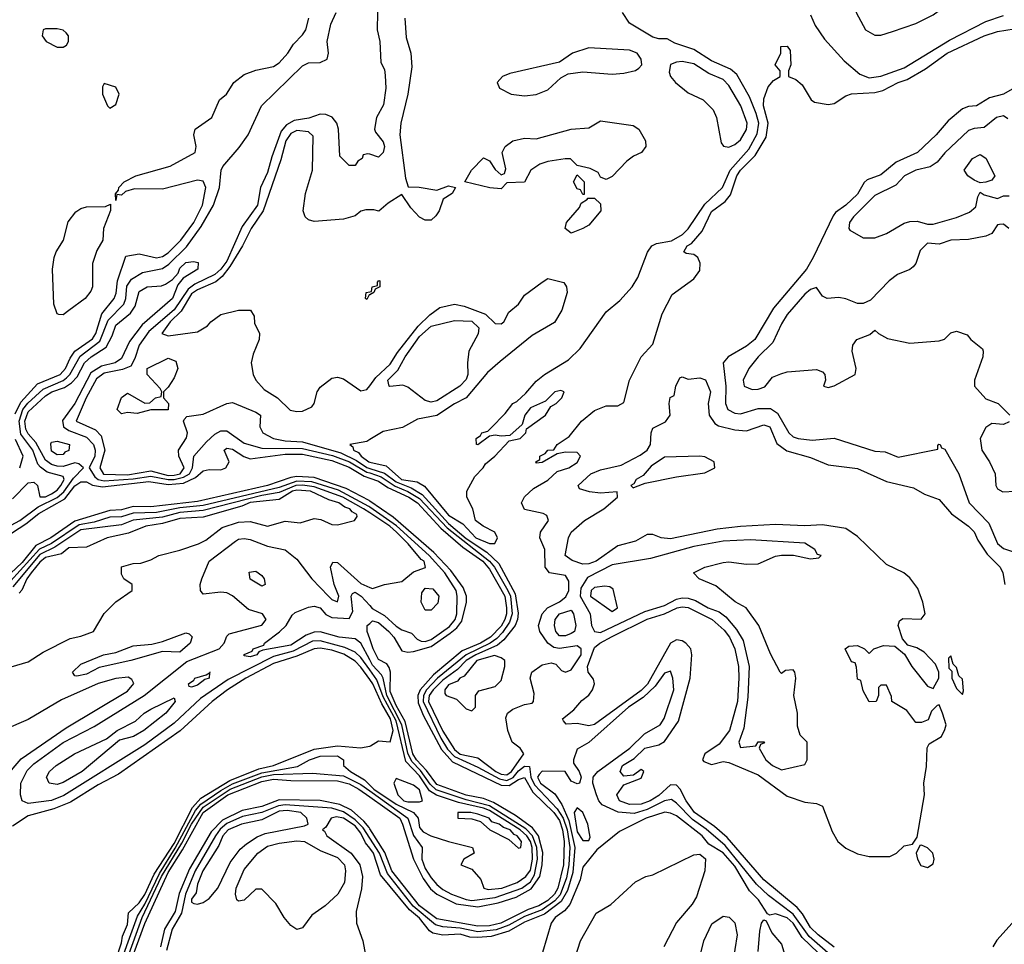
# Model space of a CAD drawing. Header units: inches. Extents: x 2380249 to 2585472, y 382747 to 546448.
# Tile 447 of 626: x 2498801 to 2502173, y 482078 to 485245. Entities that reach past the tile are written whole.
import ezdxf

# ---------------------------------------------------------------- set-up
doc = ezdxf.new("R2010")
doc.units = ezdxf.units.IN
doc.header["$MEASUREMENT"] = 0
doc.layers.add('C4498', color=7, linetype='Continuous')
doc.layers.add('C5408', color=7, linetype='Continuous')

msp = doc.modelspace()

# ---------------------------------------------------------------- linework, layer by layer
at = {"layer": 'C4498', "color": 4}
for points, elevation in [([(2498776.6, 483603.4), (2498830, 483658.4), (2498850, 483660.5), (2498862, 483650), (2498870.5, 483610.5), (2498890, 483610.3), (2498910, 483620.9), (2498930, 483633.6), (2498942.3, 483650), (2498953.8, 483670), (2498950, 483680.7), (2498895.4, 483695.4), (2498872.3, 483712.3), (2498862.8, 483722.8), (2498846, 483770), (2498805.4, 483825.4), (2498799.7, 483870), (2498812.1, 483910), (2498828.9, 483931.1), (2498881, 483979), (2498950, 484009.5), (2498961.3, 484018.7), (2498972.5, 484030), (2499007.9, 484092.1), (2499075.8, 484144.2), (2499104.1, 484215.9), (2499157.4, 484270), (2499164.2, 484290), (2499168.1, 484331.9), (2499183.9, 484356.1), (2499221.2, 484378.8), (2499290, 484392.8), (2499311.9, 484408.1), (2499372.6, 484467.4), (2499423.1, 484536.9), (2499464.4, 484610), (2499485.6, 484670), (2499491, 484729), (2499497.4, 484742.6), (2499553.2, 484806.8), (2499583.9, 484850), (2499629.8, 484950.2), (2499770, 485087.3), (2499790, 485097.3), (2499830, 485098.8), (2499854, 485110), (2499859, 485130), (2499854, 485170), (2499866.6, 485230), (2499884.5, 485270)], 12), ([(2498785.6, 483894.4), (2498805.3, 483934.7), (2498862.4, 483997.6), (2498939.8, 484030), (2498957.7, 484050), (2498973.8, 484086.1), (2498990.4, 484109.6), (2499050, 484151.5), (2499061.4, 484170), (2499082.4, 484237.6), (2499125.1, 484290), (2499131.4, 484308.6), (2499135.6, 484350), (2499165.1, 484434.9), (2499210, 484442.4), (2499270, 484428.9), (2499290, 484433.4), (2499310, 484446.9), (2499353.6, 484490), (2499397.7, 484550), (2499427.2, 484610), (2499438.9, 484670), (2499430, 484692.3), (2499410, 484695.6), (2499290, 484664.5), (2499194.9, 484665.1), (2499164, 484656), (2499150, 484644), (2499134, 484646), (2499130, 484626), (2499128.9, 484648.9), (2499139.3, 484660.7), (2499141.2, 484670), (2499159, 484690), (2499199, 484710), (2499316.6, 484743.4), (2499402, 484790), (2499405.2, 484810), (2499397.2, 484850), (2499402, 484870), (2499459.3, 484910), (2499485.6, 484970), (2499509.3, 484990), (2499534.5, 485030), (2499570, 485057), (2499610, 485071.7), (2499670, 485084.4), (2499690, 485097.6), (2499719.6, 485130), (2499738.9, 485161.1), (2499770, 485193.4), (2499781.6, 485210), (2499791.2, 485250)], 16), ([(2500000, 484784), (2499994, 484786), (2499978, 484782), (2499974, 484770), (2499959.6, 484760.4), (2499950, 484746), (2499930, 484746), (2499898, 484778), (2499893.2, 484870), (2499887, 484890), (2499871.2, 484911.2), (2499850, 484920.5), (2499830, 484921.7), (2499791.9, 484908.1), (2499740.8, 484899.2), (2499715, 484884.9), (2499697.2, 484862.8), (2499664.6, 484775.4), (2499650, 484722), (2499625.8, 484670), (2499615.1, 484610), (2499563.6, 484536.4), (2499510, 484417.8), (2499490.1, 484389.9), (2499470, 484372.2), (2499401.3, 484338.7), (2499378.1, 484321.9), (2499330, 484250.6), (2499243.2, 484176.8), (2499210, 484129.6), (2499195.4, 484084.6), (2499181.3, 484058.7), (2499153.5, 484046.5), (2499090, 484034.6), (2499064.7, 484015.3), (2499028.3, 483950), (2498994.9, 483870), (2499060.7, 483840.7), (2499079.7, 483819.7), (2499092.8, 483770), (2499076, 483710), (2499088.4, 483688.4), (2499170, 483685.8), (2499250, 483700.1), (2499310, 483684), (2499330, 483684.5), (2499350.7, 483690), (2499363.9, 483710), (2499346.2, 483750), (2499344.7, 483770), (2499372.9, 483812.9), (2499376, 483830), (2499362, 483870), (2499364, 483876), (2499374, 483886), (2499430, 483894), (2499510, 483930.8), (2499530, 483934), (2499610, 483900.7), (2499626, 483890), (2499624, 483850), (2499634, 483830), (2499670, 483810.4), (2499710, 483802.7), (2499770, 483799.3), (2499901.4, 483761.4), (2499955.2, 483735.2), (2499990, 483711.1), (2500000, 483707.9)], 12), ([(2500000, 484593.9), (2499986.4, 484593.6), (2499970, 484589.4), (2499950, 484573.2), (2499910, 484562), (2499810, 484553.2), (2499790, 484559.3), (2499779.3, 484570), (2499772.3, 484590), (2499779.7, 484650), (2499803.5, 484730), (2499806.2, 484846.2), (2499790, 484861.3), (2499750, 484865), (2499730, 484854.8), (2499713, 484830), (2499695, 484764.9), (2499634.8, 484590), (2499593.7, 484530), (2499563.9, 484470), (2499520.8, 484399.2), (2499494.7, 484365.3), (2499473.3, 484346.7), (2499410, 484320.2), (2499390, 484305.8), (2499353.7, 484246.3), (2499316.2, 484210), (2499288, 484170), (2499310, 484162), (2499410, 484176.3), (2499444.1, 484195.9), (2499455.3, 484210), (2499490, 484234.8), (2499550, 484250.5), (2499592, 484250), (2499604.7, 484230), (2499605.4, 484205.4), (2499622, 484170), (2499621, 484150), (2499600.9, 484099.1), (2499594.4, 484070), (2499600.4, 484030), (2499610.4, 484010), (2499638.6, 483978.6), (2499683.8, 483950), (2499727.5, 483907.5), (2499750, 483902.4), (2499770, 483904.4), (2499801.5, 483918.5), (2499809.6, 483930.4), (2499819.5, 483970), (2499830, 483986.8), (2499870, 484017.3), (2499890, 484021), (2499910, 484014.8), (2499970, 483973.4), (2499990, 483978), (2500000, 483991.2)], 16), ([(2498742.4, 483497.6), (2498802.2, 483530), (2498863.9, 483576.1), (2498930, 483608.5), (2498951.9, 483628.1), (2498985.3, 483674.7), (2499019.6, 483710), (2499003.7, 483723.7), (2498990, 483726.6), (2498950, 483714.7), (2498930, 483715.2), (2498910, 483721.6), (2498890, 483735.8), (2498856.9, 483796.9), (2498830, 483826.2), (2498822.7, 483842.7), (2498819.3, 483870), (2498830, 483901.3), (2498890, 483956.6), (2498911.6, 483970), (2498954.8, 483985.2), (2498979.1, 484000.9), (2498998.4, 484021.6), (2499023.5, 484070), (2499046, 484090), (2499097.1, 484122.9), (2499118.2, 484161.8), (2499130, 484198.4), (2499180.6, 484239.4), (2499196.8, 484263.2), (2499210, 484314), (2499238, 484330), (2499286.6, 484333.4), (2499300.9, 484339.1), (2499324.5, 484355.5), (2499343.7, 484376.3), (2499350, 484393.4), (2499370, 484413), (2499396.9, 484416.9), (2499412.7, 484412.7), (2499411.3, 484390), (2499360.5, 484359.5), (2499343, 484337), (2499324, 484290), (2499220.2, 484199.8), (2499177.5, 484142.5), (2499150, 484084.2), (2499128, 484070), (2499081.9, 484058.1), (2499045.1, 484034.9), (2498990.1, 483929.9), (2498947.4, 483872.6), (2498951.5, 483850), (2498970, 483838.2), (2499030, 483814.7), (2499053.7, 483790), (2499059.8, 483770), (2499059, 483750), (2499038.7, 483710), (2499058.8, 483678.8), (2499069.7, 483669.7), (2499090, 483665.1), (2499190, 483672.4), (2499250, 483681.7), (2499310, 483669.7), (2499330.3, 483669.7), (2499362.3, 483677.7), (2499382.9, 483690), (2499393.3, 483710), (2499397, 483750), (2499441, 483799), (2499470, 483824.9), (2499490, 483836.3), (2499510, 483836.3), (2499570, 483794.3), (2499630, 483776.9), (2499770, 483776.1), (2499872.4, 483752.4), (2499930.6, 483730.6), (2499990, 483695.7), (2500000, 483692.4)], 8), ([(2500000, 484303), (2499998, 484302), (2499990, 484286), (2499986, 484290), (2499988, 484310), (2500000, 484312.7)], 16), ([(2498801.1, 483710), (2498812.6, 483750), (2498786.9, 483806.9)], 16), ([(2500000, 483806.6), (2499990, 483800.7), (2499932, 483790), (2499942, 483782), (2499944.9, 483770), (2499962, 483762), (2499970.3, 483750), (2499996.4, 483730), (2500000, 483729.2)], 16), ([(2498750, 483471.7), (2498821.8, 483518.2), (2498866.4, 483553.6), (2498956.3, 483603.7), (2498990, 483648), (2499010, 483661.8), (2499030, 483661.5), (2499050.1, 483650.1), (2499085.1, 483645.1), (2499243, 483663), (2499310, 483653), (2499362.3, 483657.7), (2499403.5, 483676.5), (2499430, 483700.2), (2499450, 483704.5), (2499490, 483702.9), (2499507.3, 483710), (2499518.5, 483730), (2499500.9, 483770), (2499510, 483777.1), (2499530, 483773.8), (2499568.3, 483748.3), (2499590, 483740.7), (2499710, 483757.3), (2499770, 483756.3), (2499870, 483735.1), (2499930, 483712.8), (2499981.3, 483681.3), (2500000, 483675)], 4), ([(2500000, 483596), (2499997.6, 483597.6), (2499919.6, 483639.6), (2499810, 483677.4), (2499750, 483680.1), (2499730, 483676.6), (2499650.4, 483650), (2499410, 483595), (2499250, 483576.8), (2499190, 483578), (2499150, 483566.4), (2499110, 483564.4), (2498990, 483527.8), (2498907.9, 483470), (2498856, 483444), (2498810, 483385.3), (2498750.4, 483329.6)], 4), ([(2500000, 483575.1), (2499997.1, 483577.1), (2499893, 483633), (2499801.6, 483661.6), (2499750, 483664.4), (2499690, 483642.6), (2499430, 483580.9), (2499350, 483572.6), (2499270, 483556.9), (2499190, 483555.3), (2499150, 483542.6), (2499110, 483540.7), (2499055.8, 483524.2), (2499005, 483515), (2498910, 483450.4), (2498868.9, 483431.1), (2498770, 483321.5)], 8), ([(2500000, 483555.8), (2499978.6, 483570), (2499907.7, 483610), (2499810, 483644.8), (2499770, 483650.6), (2499747.2, 483650), (2499690, 483625.7), (2499630, 483615.6), (2499430, 483564.1), (2499350, 483557.3), (2499290, 483541.5), (2499190, 483530.5), (2499150, 483515.2), (2499010, 483497.3), (2498921.9, 483438.1), (2498870, 483413.5), (2498777.4, 483302.6)], 12), ([(2498771.9, 483028.1), (2498830, 483045.5), (2498881.3, 483078.7), (2498974, 483126), (2499010, 483133), (2499054, 483150), (2499090, 483211.3), (2499130, 483251.3), (2499186, 483290), (2499186, 483310), (2499158, 483330), (2499150, 483346), (2499150, 483371), (2499190, 483382.8), (2499216, 483384), (2499250, 483394.8), (2499278, 483410), (2499350, 483428), (2499414, 483450), (2499438.2, 483461.8), (2499494.1, 483505.9), (2499550, 483523.6), (2499590, 483526.3), (2499650, 483510.5), (2499710, 483527.3), (2499762, 483522), (2499810, 483536.3), (2499833, 483533), (2499870, 483516), (2499890, 483514.8), (2499948, 483530), (2499957.2, 483542.8), (2499956, 483550), (2499939.3, 483559.3), (2499931.5, 483570), (2499915, 483575), (2499894.5, 483590), (2499860, 483600), (2499797, 483630), (2499750, 483633.7), (2499735.3, 483630), (2499690, 483601.7), (2499590.9, 483590.9), (2499561.5, 483578.5), (2499430, 483541.4), (2499350, 483537), (2499290, 483519.9), (2499233.4, 483510), (2499173.7, 483486.3), (2499100.7, 483470), (2499030, 483438.4), (2498970, 483435.6), (2498944.4, 483415.6), (2498890, 483402.9), (2498870, 483387.4), (2498840.2, 483350), (2498825.9, 483330), (2498808.8, 483291.2), (2498798.9, 483281.1)], 16), ([(2500000, 483018.4), (2499970, 483060.7), (2499950, 483078.6), (2499915, 483095), (2499830, 483118), (2499804.2, 483115.8), (2499737.8, 483082.2), (2499670, 483064.2), (2499515.5, 482984.5), (2499420, 482920), (2499330, 482835.6), (2499230, 482761.2), (2498952.7, 482587.3), (2498910, 482570.7), (2498830, 482560.5), (2498810, 482569.4), (2498803.5, 482590), (2498805.1, 482630), (2498826.8, 482673.2), (2498850, 482696.5), (2498950, 482768.9), (2499055.9, 482824.1), (2499227.3, 482930), (2499373.6, 483046.4), (2499484, 483090), (2499501.2, 483110), (2499510, 483134), (2499518, 483142), (2499630, 483171), (2499645.2, 483190), (2499632.3, 483210), (2499584.5, 483224.5), (2499530, 483272), (2499510, 483282), (2499490, 483284.5), (2499430, 483277.2), (2499420.9, 483290), (2499419.5, 483310), (2499424.5, 483330), (2499449.5, 483390), (2499540.8, 483459.2), (2499550, 483465.5), (2499570, 483468.4), (2499590, 483464.9), (2499650, 483441.6), (2499710, 483428.7), (2499750, 483397.1), (2499801.6, 483330), (2499858.4, 483270), (2499870, 483259.5), (2499890, 483251), (2499894.2, 483270), (2499878.3, 483310), (2499865.1, 483370), (2499873.6, 483386.4), (2499890, 483385.5), (2499970, 483313.7), (2500000, 483300.6)], 12), ([(2500000, 483052.7), (2499969.8, 483109.8), (2499950, 483124.2), (2499895.3, 483130), (2499830, 483148.1), (2499810, 483147.3), (2499782.6, 483137.4), (2499730, 483102.5), (2499634.3, 483085.7), (2499620.3, 483079.7), (2499613.4, 483070), (2499590, 483062.9), (2499570, 483066), (2499569.8, 483070.2), (2499597.5, 483082.5), (2499601.2, 483090), (2499637.2, 483102.8), (2499639.5, 483110), (2499691.4, 483148.6), (2499714.3, 483170), (2499734.2, 483205.8), (2499745.1, 483214.9), (2499790, 483232.7), (2499810, 483236.4), (2499830, 483230.4), (2499850, 483207.7), (2499870, 483197.6), (2499930, 483193.4), (2499941.7, 483218.3), (2499936.3, 483270), (2499940.6, 483279.4), (2499950, 483283.7), (2499970.1, 483270.1), (2500000, 483238.1)], 8), ([(2500000, 483123.8), (2499990.9, 483150), (2499991.3, 483170), (2500000, 483177.4)], 4), ([(2500000, 482984.7), (2499970, 483026.8), (2499950, 483048.2), (2499911.6, 483071.6), (2499870, 483085.7), (2499830, 483092.5), (2499810, 483090.6), (2499750, 483064.5), (2499670, 483039.5), (2499576, 482990), (2499512.9, 482950), (2499460.3, 482910), (2499350.7, 482809.3), (2499139.4, 482660.6), (2499070, 482624.2), (2498975, 482565), (2498917.9, 482542.1), (2498830, 482517.8), (2498777, 482483)], 16), ([(2498752.8, 482650), (2498806.1, 482713.9), (2498960.2, 482819.8), (2499170, 482944.6), (2499191.5, 482971.5), (2499185.4, 482985.4), (2499173.2, 482993.2), (2499130, 482988.3), (2499070, 482970.8), (2498944.8, 482915.2), (2498830, 482848.4), (2498747.6, 482812.4)], 16), ([(2499130, 482023.8), (2499150, 482082.8), (2499153.8, 482106.2), (2499170, 482146), (2499173.9, 482186.1), (2499210, 482220.2), (2499230, 482249.2), (2499262.1, 482317.9), (2499330, 482423.8), (2499393.3, 482546.7), (2499421.7, 482578.3), (2499520.8, 482639.2), (2499620.4, 482679.6), (2499670, 482691), (2499810, 482746), (2499890, 482758), (2499968.6, 482751.4), (2500000, 482757.1)], 16), ([(2499130, 481970.2), (2499205.1, 482174.9), (2499230, 482215.3), (2499279.4, 482320.6), (2499333.1, 482406.9), (2499403.6, 482536.4), (2499421.9, 482558.1), (2499490, 482605.1), (2499530, 482627.4), (2499630, 482665), (2499752.4, 482687.6), (2499793.3, 482710), (2499830, 482722.7), (2499890, 482723.1), (2499910.4, 482710), (2499910.5, 482690), (2499934, 482670), (2499981.6, 482641.6), (2500000, 482623.6)], 12), ([(2499153.9, 481986.1), (2499220.9, 482170), (2499287, 482310), (2499356, 482424), (2499390, 482490.1), (2499430, 482548.3), (2499522, 482610), (2499630, 482651.4), (2499670, 482659.9), (2499804.3, 482664.3), (2499910, 482655), (2499970, 482625.7), (2500000, 482604.2)], 8), ([(2499160.3, 481959.7), (2499230, 482148.8), (2499310, 482324.4), (2499358.6, 482401.4), (2499429.9, 482530), (2499514, 482590), (2499630, 482635.4), (2499670, 482643.3), (2499730, 482638.7), (2499890, 482638), (2499930, 482627.4), (2499962.6, 482610), (2500000, 482583.2)], 4), ([(2500000, 482474.1), (2499997.7, 482477.7), (2499979.8, 482499.8), (2499937.2, 482537.2), (2499897.3, 482557.3), (2499830, 482570.6), (2499690, 482572.4), (2499630, 482549.9), (2499563.3, 482536.7), (2499496.2, 482503.8), (2499456.8, 482463.2), (2499383.1, 482336.9), (2499347.7, 482252.3), (2499333.4, 482190), (2499297.2, 482130), (2499283.7, 482070)], 4), ([(2500000, 482441.5), (2499977.1, 482477.1), (2499950, 482504.5), (2499910, 482531.8), (2499870, 482544), (2499710, 482556), (2499687.3, 482552.7), (2499630, 482529.3), (2499564.7, 482515.3), (2499510, 482491.9), (2499487.7, 482472.3), (2499471.2, 482450), (2499402.5, 482330), (2499368.5, 482250), (2499355, 482185), (2499323, 482130), (2499303.5, 482056.5)], 8), ([(2500000, 482406.8), (2499985.8, 482425.8), (2499970, 482459), (2499950, 482483.4), (2499910, 482510.4), (2499885.7, 482514.3), (2499868, 482510), (2499850, 482479), (2499838, 482470), (2499845.5, 482465.5), (2499853.4, 482450), (2499936, 482390), (2499966.3, 482350), (2499975.3, 482310), (2499971.9, 482268.1), (2499954, 482190), (2499954.8, 482150), (2499976, 482090), (2499990.7, 482010), (2500000, 481979.2)], 12)]:
    msp.add_lwpolyline(points, dxfattribs=dict(at, elevation=elevation))
for points, elevation in [([(2498930, 485214), (2498890, 485214), (2498882, 485210), (2498878, 485190), (2498892, 485170), (2498930, 485151.3), (2498950, 485151.3), (2498962, 485158), (2498968.7, 485170), (2498968.7, 485190), (2498960.2, 485200.2), (2498950, 485208.7)], 24), ([(2499090, 485026), (2499084.7, 485015.3), (2499084.7, 484990), (2499102, 484950), (2499110, 484942), (2499130, 484954), (2499142, 484990), (2499130, 485013.2)], 24), ([(2498950, 484234), (2498935.3, 484235.3), (2498930, 484238), (2498918, 484270), (2498913.6, 484390), (2498918.7, 484430), (2498926, 484450), (2498951.3, 484490), (2498967.1, 484552.9), (2498993.7, 484586.3), (2499010, 484598), (2499030, 484604.4), (2499095.3, 484604.7), (2499112.7, 484612.7), (2499111.6, 484591.6), (2499087.7, 484530), (2499086, 484490), (2499065.8, 484454.2), (2499050.5, 484409.5), (2499050.4, 484330), (2499045.1, 484314.9), (2499024.9, 484290), (2498970, 484249.3)], 16), ([(2499310, 483908.7), (2499250, 483909), (2499203.6, 483896.4), (2499170, 483899), (2499150, 483895.3), (2499135.3, 483910), (2499150, 483950.8), (2499170, 483966), (2499230, 483932), (2499247.3, 483932.7), (2499266, 483950), (2499286, 483954), (2499288, 483970), (2499282, 483982), (2499238, 484030), (2499238, 484050), (2499310, 484086), (2499335.5, 484075.5), (2499342.8, 484050), (2499330, 484018), (2499310, 483986), (2499294, 483970), (2499294, 483950), (2499311.3, 483930)], 12), ([(2498930, 483754), (2498910, 483767), (2498907.3, 483792.7), (2498910, 483798), (2498930, 483801), (2498972, 483790), (2498970, 483769.5), (2498955.9, 483764.1), (2498950, 483755.3)], 4), ([(2499630, 483305.2), (2499590, 483329.2), (2499587.2, 483352.8), (2499610, 483356.3), (2499630, 483341), (2499638.8, 483330), (2499642, 483310)], 8), ([(2499350, 483079), (2499290, 483081.2), (2499182, 483050), (2499073.8, 483026.2), (2499030, 483003.6), (2498996.4, 482996.4), (2498990, 482998), (2498982, 483010), (2499010, 483037.3), (2499088, 483070), (2499130, 483077.3), (2499190, 483100.7), (2499253.6, 483106.4), (2499290, 483114.8), (2499370, 483144.7), (2499382, 483142), (2499391.6, 483131.6), (2499384.7, 483110)], 12), ([(2499451, 483008.1), (2499454, 483010), (2499451, 483009)], 8), ([(2499451, 483008.1), (2499450.6, 482990), (2499435.3, 482984.7), (2499410, 482966), (2499390, 482959), (2499381.2, 482961.2), (2499379, 482970), (2499397.5, 482982.5), (2499401.2, 482990), (2499439.3, 483000.7)], 8), ([(2498930, 482625.1), (2498902, 482630), (2498893.2, 482650), (2498903.7, 482670), (2498926.6, 482690), (2498989.2, 482730), (2499098.4, 482781.6), (2499135.3, 482810), (2499197.4, 482842.6), (2499227, 482870), (2499250, 482883.8), (2499330, 482922), (2499333.4, 482910), (2499302, 482870), (2499226.8, 482810), (2499191, 482790), (2499143, 482777), (2499014.9, 482670), (2498950, 482632.3)], 8), ([(2499716.9, 482536.9), (2499690, 482534.3), (2499630, 482504.2), (2499560.7, 482490), (2499514.9, 482470), (2499496.9, 482450), (2499483.4, 482416.6), (2499428.7, 482330), (2499410, 482284), (2499405.1, 482254.9), (2499390, 482232.7), (2499390, 482222), (2499398, 482218), (2499410, 482216), (2499430, 482221), (2499450, 482234.8), (2499479.5, 482270), (2499521.8, 482358.2), (2499556.3, 482403.7), (2499578.2, 482421.8), (2499614.3, 482445.7), (2499642.4, 482457.6), (2499776.1, 482483.9), (2499789, 482490), (2499784.5, 482510), (2499763.7, 482530)], 12), ([(2499750, 482129.3), (2499730, 482142.7), (2499707, 482170), (2499678, 482218), (2499630, 482266.6), (2499610, 482267.3), (2499570.3, 482229.8), (2499550, 482225.6), (2499544.5, 482230), (2499539.7, 482250), (2499543.1, 482270), (2499570, 482334), (2499617, 482390), (2499650, 482414), (2499690, 482424.6), (2499750, 482432.7), (2499776, 482430), (2499830, 482399.3), (2499890, 482375.3), (2499913.4, 482350), (2499917, 482330), (2499914, 482290), (2499890.5, 482250), (2499847.7, 482210), (2499801.7, 482178.3), (2499770, 482134)], 8)]:
    msp.add_lwpolyline(points, close=True, dxfattribs=dict(at, elevation=elevation))
at = {"layer": 'C5408', "color": 4}
for points, elevation in [([(2501910, 485382), (2501830, 485382), (2501790, 485375.3), (2501750, 485362), (2501710, 485348.7), (2501690, 485335.3), (2501667.5, 485312.5), (2501661, 485290), (2501666, 485270), (2501698, 485210), (2501730, 485191.3), (2501750, 485191.3), (2501790, 485204.7), (2501870, 485231.3), (2501930, 485261), (2501968, 485290), (2501986, 485310), (2501986, 485330), (2501974.6, 485354.6), (2501946, 485370)], 24), ([(2500750, 485148.3), (2500694.8, 485130), (2500650, 485099.5), (2500479.3, 485060.7), (2500454.8, 485050), (2500436, 485030), (2500444.7, 485010), (2500484.7, 484990), (2500530, 484983.7), (2500570, 484988.7), (2500610, 485004.9), (2500654, 485046), (2500680.1, 485059.9), (2500730, 485066.4), (2500830, 485058.3), (2500870, 485062), (2500909.7, 485070.3), (2500921, 485079), (2500931.3, 485090), (2500929.7, 485110), (2500915.4, 485130), (2500890, 485140.8)], 24), ([(2501070, 485101.7), (2501050, 485099.8), (2501030, 485090.9), (2501025.7, 485065.7), (2501030.3, 485050), (2501047.2, 485030), (2501090, 484994.3), (2501141.6, 484970), (2501175.6, 484935.6), (2501187.6, 484910), (2501203.4, 484823.4), (2501211.9, 484811.9), (2501230, 484807.9), (2501250, 484816.9), (2501270, 484833.8), (2501290, 484868.9), (2501292.1, 484890), (2501271, 484950), (2501230, 485019.8), (2501210, 485039.9), (2501161.1, 485061.1), (2501110, 485093.3)], 24), ([(2500810, 484698), (2500790, 484706), (2500782, 484722), (2500755.3, 484735.3), (2500710, 484746), (2500688, 484768), (2500668.7, 484768.7), (2500610, 484759.3), (2500582, 484750), (2500551.3, 484730), (2500530, 484688.7), (2500470, 484686), (2500450, 484666), (2500411.3, 484668.7), (2500326, 484690), (2500348.7, 484730), (2500390, 484771.3), (2500410, 484762), (2500430, 484732), (2500450, 484714), (2500462, 484718), (2500466, 484734), (2500454, 484790), (2500464, 484810), (2500489.6, 484830.4), (2500530, 484839.5), (2500570, 484836.4), (2500690, 484870.4), (2500750, 484874.8), (2500790, 484898.8), (2500902, 484882), (2500922, 484870), (2500944.7, 484830), (2500946, 484810), (2500930.8, 484790), (2500902.9, 484777.1), (2500879.9, 484760.1), (2500830, 484708)], 16), ([(2502090, 484686), (2502070, 484695.3), (2502048.7, 484710), (2502035.3, 484730), (2502064, 484770), (2502090, 484782.8), (2502110, 484771), (2502141, 484710), (2502130, 484695.3), (2502110, 484688)], 16), ([(2500730, 484646), (2500722, 484662), (2500710, 484666), (2500698, 484690), (2500710, 484714), (2500734, 484690), (2500734, 484646)], 16), ([(2500690, 484514), (2500669.2, 484530), (2500674, 484550), (2500718, 484602), (2500724, 484616), (2500746, 484630), (2500746, 484634), (2500770, 484634), (2500790, 484614), (2500791.3, 484590), (2500750, 484541.2), (2500730, 484529.4)], 16), ([(2500210, 483935.1), (2500190, 483941.1), (2500130, 483986.6), (2500113.2, 483993.2), (2500068.7, 483988.7), (2500066, 483990), (2500062.2, 484010), (2500095.8, 484044.2), (2500121.5, 484090), (2500170, 484159.7), (2500210, 484195.5), (2500290, 484214.9), (2500350, 484212.3), (2500374, 484190), (2500371.1, 484168.9), (2500339.5, 484110), (2500334.3, 484070), (2500335.8, 484030), (2500330, 484012.7), (2500308.5, 483990), (2500230, 483939.1)], 12), ([(2501130, 483749.6), (2501010, 483746), (2500964.1, 483715.9), (2500935.9, 483684.1), (2500912, 483670), (2500904.7, 483655.3), (2500894, 483650), (2500902, 483642), (2500910, 483644.7), (2500942.7, 483657.3), (2501050, 483679.5), (2501147.3, 483692.7), (2501182, 483710), (2501179, 483730), (2501147.2, 483747.2)], 8), ([(2501303.8, 483463.8), (2501210, 483459.2), (2501110, 483441), (2500961.1, 483398.9), (2500830, 483377.6), (2500745.6, 483334.4), (2500722.6, 483297.4), (2500721.1, 483270), (2500754.9, 483210), (2500759.6, 483170), (2500770, 483148.9), (2500790, 483146.5), (2500942.6, 483217.4), (2501010, 483239), (2501050, 483259.7), (2501070, 483265.2), (2501090, 483264.1), (2501115.5, 483255.5), (2501159.3, 483230), (2501196.7, 483216.7), (2501219.5, 483199.5), (2501256.5, 483156.5), (2501278.4, 483118.4), (2501299, 483030), (2501295.2, 482924.8), (2501281.7, 482818.3), (2501264, 482770), (2501270, 482752), (2501322, 482758), (2501330, 482771.3), (2501350, 482772), (2501352, 482768), (2501338, 482762), (2501334, 482750), (2501356, 482710), (2501378.8, 482690), (2501410, 482676), (2501450, 482684.7), (2501490, 482694), (2501498, 482710), (2501498, 482770), (2501474, 482794), (2501465.2, 482825.2), (2501465.1, 482870), (2501452.3, 482930), (2501459, 482990), (2501455.3, 483010), (2501450, 483018), (2501423.6, 483016.4), (2501410, 483006), (2501406, 483010), (2501372.5, 483072.5), (2501332.3, 483170), (2501289.2, 483230), (2501251.5, 483251.5), (2501185.6, 483305.6), (2501128.7, 483330), (2501108.7, 483350), (2501148, 483370), (2501210, 483385.5), (2501230, 483388), (2501290, 483380.4), (2501330, 483381.6), (2501390, 483407.7), (2501410, 483411), (2501450.7, 483410.7), (2501510, 483398.8), (2501538, 483402), (2501546, 483410), (2501533.6, 483413.6), (2501524, 483430), (2501490, 483451.5)], 12), ([(2500190, 483222), (2500176.3, 483250), (2500178, 483282), (2500190, 483297.6), (2500215.5, 483295.5), (2500236.5, 483270), (2500233, 483247), (2500210, 483223)], 8), ([(2500804.7, 483304.7), (2500770, 483300.7), (2500758, 483290), (2500756.3, 483270), (2500830, 483218), (2500848, 483230), (2500834, 483294), (2500822, 483302)], 16), ([(2500670, 483134.5), (2500650, 483135.1), (2500637, 483150), (2500632.3, 483170), (2500634.5, 483190), (2500649.6, 483210), (2500690, 483222.8), (2500698, 483210), (2500705.5, 483170), (2500700.7, 483150), (2500690, 483142.9)], 8), ([(2500427.2, 483067.2), (2500366.3, 483050), (2500323.6, 482996.4), (2500308.5, 482990), (2500300.3, 482979.7), (2500270, 482966.6), (2500257.1, 482950), (2500256.9, 482936.9), (2500262, 482930), (2500297.3, 482917.3), (2500330, 482884.7), (2500350, 482878), (2500362, 482890), (2500362, 482930), (2500373.6, 482946.4), (2500430, 482961), (2500450, 482982), (2500462.7, 483030), (2500462.7, 483050), (2500450, 483059.5)], 16), ([(2501990, 483066), (2501982, 483058), (2501983.6, 483023.6), (2501994, 483014), (2501994, 482990), (2502010, 482954), (2502030, 482934), (2502034, 482946), (2502030, 482986), (2502018, 482998), (2502010, 483026), (2501998, 483038)], 8), ([(2500090, 482646), (2500082, 482630), (2500096.3, 482590), (2500117.1, 482570), (2500130, 482565.5), (2500170, 482566.5), (2500181.2, 482570), (2500170, 482606.6), (2500150, 482623.7)], 16), ([(2500710, 482546), (2500700.4, 482530), (2500710, 482463), (2500730, 482434), (2500750, 482434), (2500754.6, 482445.4), (2500747.3, 482490), (2500730, 482529.2)], 16), ([(2500346, 482530), (2500302, 482530), (2500302, 482510), (2500350, 482507.7), (2500378.8, 482498.8), (2500411, 482470), (2500476.9, 482436.9), (2500510, 482406.8), (2500518, 482410), (2500519.6, 482430), (2500505.1, 482450), (2500494.6, 482454.6), (2500480.5, 482470), (2500457.7, 482477.7), (2500442.7, 482490), (2500417.6, 482497.6), (2500409, 482510), (2500370, 482524)], 16), ([(2501890, 482418), (2501883.6, 482416.4), (2501871.3, 482390), (2501876, 482370), (2501887.7, 482347.7), (2501910, 482341), (2501930, 482354), (2501933.2, 482370), (2501928.7, 482390), (2501910, 482408.7)], 8)]:
    msp.add_lwpolyline(points, close=True, dxfattribs=dict(at, elevation=elevation))
for points, elevation in [([(2500000, 485348), (2500012, 485330), (2500026.8, 485270), (2500024.9, 485210), (2500034.9, 485170), (2500038, 485098), (2500050, 485074), (2500053.2, 485053.2), (2500054.9, 485010), (2500047.1, 484952.9), (2500022.8, 484910), (2500016, 484870), (2500019.6, 484859.6), (2500046.4, 484826.4), (2500050.4, 484810), (2500046, 484790), (2500030, 484774), (2500000, 484784)], 12), ([(2500000, 483729.2), (2500056.6, 483716.6), (2500109.2, 483670), (2500162.5, 483662.5), (2500187.2, 483647.2), (2500270, 483548.3), (2500318.6, 483518.5), (2500363.7, 483470), (2500410, 483450.8), (2500428.9, 483451.1), (2500437.2, 483470), (2500428.7, 483490), (2500388.7, 483510), (2500362, 483530), (2500352.7, 483570), (2500332.3, 483610), (2500332.3, 483630), (2500359.5, 483680.5), (2500388.7, 483710), (2500396, 483724), (2500428.7, 483750), (2500478, 483802), (2500515.3, 483810), (2500534, 483830), (2500536.4, 483843.6), (2500602, 483890), (2500620.2, 483919.8), (2500638, 483930), (2500658, 483950), (2500666, 483970), (2500654.6, 483974.6), (2500634, 483970), (2500602, 483938), (2500550, 483915.3), (2500531.3, 483890), (2500522, 483858), (2500479.6, 483820.4), (2500450, 483818), (2500430, 483822), (2500410, 483818), (2500370, 483788.7), (2500366, 483790), (2500364, 483810), (2500379.3, 483820.7), (2500384, 483830), (2500404, 483836), (2500414.6, 483845.4), (2500463.9, 483896.1), (2500490, 483930.7), (2500503.2, 483936.8), (2500534.5, 483965.5), (2500570, 484007.3), (2500599, 484030), (2500680.5, 484079.5), (2500721, 484119), (2500810, 484244.4), (2500856.8, 484283.2), (2500899.2, 484330), (2500918.4, 484361.6), (2500951.8, 484448.2), (2500965.6, 484470), (2500982.2, 484477.8), (2501033.1, 484486.9), (2501071, 484509), (2501091, 484529), (2501147.4, 484612.6), (2501207.6, 484670), (2501233.8, 484730), (2501298.1, 484801.9), (2501326.4, 484853.6), (2501333, 484890), (2501323.9, 484923.9), (2501300.6, 484980.6), (2501256.9, 485056.9), (2501235.2, 485075.2), (2501170, 485103.7), (2501110, 485142.6), (2501044.7, 485164.7), (2501018.9, 485178.9), (2500990, 485179.5), (2500970, 485185.1), (2500890, 485233.2), (2500866, 485270)], 16), ([(2500120.4, 485250), (2500124.4, 485184.4), (2500140.4, 485130), (2500143.9, 485083.9), (2500130.3, 484990.3), (2500106.5, 484890), (2500103.2, 484850), (2500122.5, 484702.5), (2500132, 484672), (2500169.1, 484670.9), (2500230, 484661), (2500270, 484676), (2500294, 484670), (2500282, 484650), (2500252, 484630), (2500238, 484590), (2500226.4, 484573.6), (2500210, 484558), (2500190, 484558), (2500170, 484568), (2500140.2, 484600.2), (2500110, 484646), (2500063, 484617), (2500030.7, 484589.3), (2500014.2, 484594.2), (2500000, 484593.9)], 16), ([(2501510, 485262), (2501525.4, 485225.4), (2501557.8, 485177.8), (2501624.2, 485104.2), (2501678.2, 485058.2), (2501710, 485045.8), (2501750, 485051.1), (2501830, 485079.7), (2501985.6, 485174.4), (2502110, 485238.5), (2502170, 485258.8)], 16), ([(2500000, 483707.9), (2500050, 483691.9), (2500090, 483661.6), (2500141.5, 483641.5), (2500179.1, 483619.1), (2500270, 483519.6), (2500330, 483467.5), (2500401.2, 483421.2), (2500442.6, 483382.6), (2500497.9, 483277.9), (2500507.9, 483212.1), (2500506.5, 483190), (2500497.5, 483170), (2500459.6, 483120.4), (2500437.2, 483102.8), (2500362.9, 483070), (2500329.8, 483050.2), (2500300.6, 483019.4), (2500250, 482983.2), (2500217, 482950), (2500203.6, 482930), (2500201.3, 482910), (2500250, 482808.2), (2500290, 482745.3), (2500310, 482729.6), (2500370, 482716.9), (2500432.2, 482670), (2500450, 482660.9), (2500470, 482658), (2500485.2, 482670), (2500527.6, 482730), (2500515.1, 482750), (2500487.3, 482770), (2500472.8, 482810), (2500466.3, 482853.7), (2500472.3, 482870), (2500490, 482883.8), (2500530, 482899.3), (2500555.9, 482904.1), (2500561.2, 482910), (2500562.7, 482937.3), (2500549.7, 482989.7), (2500555.1, 483010), (2500590, 483035.2), (2500621.6, 483041.6), (2500637.4, 483037.4), (2500656.3, 483016.3), (2500670, 483010.6), (2500690, 483018), (2500723.9, 483070), (2500724.2, 483090), (2500710, 483100.4), (2500650, 483090.8), (2500630, 483095.1), (2500609.9, 483109.9), (2500582.2, 483150), (2500577.7, 483170), (2500590.9, 483210), (2500609.2, 483230.8), (2500650, 483251.2), (2500671.7, 483268.4), (2500682, 483290), (2500681.8, 483321.8), (2500670, 483341.1), (2500616, 483350), (2500600.5, 483370), (2500599.5, 483430), (2500582, 483470), (2500584.5, 483490), (2500612.3, 483530), (2500606.3, 483546.3), (2500594, 483554), (2500530, 483567.6), (2500519.5, 483590), (2500529.6, 483610.3), (2500560.5, 483639.5), (2500610, 483668), (2500642.4, 483697.6), (2500682, 483710), (2500710, 483728), (2500722, 483750), (2500710, 483762), (2500670, 483764), (2500642, 483758), (2500590, 483728), (2500570, 483726), (2500568.7, 483730), (2500582, 483738), (2500582, 483750), (2500600.4, 483759.6), (2500610, 483771), (2500630, 483772), (2500642, 483790), (2500682.7, 483817.3), (2500725.2, 483870), (2500770, 483906.8), (2500810, 483922), (2500850, 483922), (2500870, 483934), (2500889.2, 484010), (2500929.7, 484090.3), (2500970, 484134), (2501002, 484238), (2501036, 484304), (2501110, 484357.3), (2501130, 484386), (2501131.5, 484411.5), (2501124, 484430), (2501110, 484441.2), (2501084.1, 484444.1), (2501075.3, 484450), (2501086.6, 484470), (2501101.6, 484478.4), (2501138.9, 484521.1), (2501170, 484588), (2501217.4, 484622.6), (2501235.3, 484644.7), (2501257.6, 484710), (2501269.8, 484730), (2501319.8, 484780.2), (2501357.7, 484842.3), (2501364.2, 484890), (2501348.6, 484950), (2501350, 484974), (2501364.7, 485015.3), (2501383.1, 485036.9), (2501406, 485050), (2501406, 485070), (2501388.7, 485090), (2501408, 485130), (2501407.3, 485152.7), (2501430, 485154), (2501439.6, 485139.6), (2501442, 485090), (2501434, 485070), (2501434, 485050), (2501459.8, 485039.8), (2501481.4, 485021.4), (2501512, 484970), (2501522.8, 484962.8), (2501570, 484954), (2501590, 484957.3), (2501630, 484984), (2501649.6, 484990.4), (2501730, 484995.8), (2501757.1, 485002.9), (2501809.3, 485030), (2501840.5, 485039.5), (2501903.3, 485076.7), (2501978, 485130), (2502104, 485190), (2502150, 485204.9), (2502206.6, 485213.4)], 12), ([(2502230, 485023.7), (2502170, 484989.7), (2502122.3, 484977.7), (2502078, 484950), (2502050, 484947.6), (2502030, 484939.5), (2501981.5, 484898.5), (2501940.4, 484850), (2501875.5, 484790), (2501803.1, 484756.9), (2501750, 484713.6), (2501703.7, 484696.3), (2501693.3, 484686.7), (2501670, 484647.8), (2501630, 484609.7), (2501595.4, 484584.6), (2501587.1, 484572.9), (2501519, 484430), (2501495.3, 484390), (2501383.1, 484256.9), (2501318.7, 484150), (2501290, 484126.6), (2501227.3, 484090), (2501210.4, 484070), (2501219.2, 483990), (2501218, 483930), (2501226.4, 483910), (2501250, 483897.6), (2501270, 483895.3), (2501330, 483913.1), (2501373, 483913), (2501397, 483897), (2501435.3, 483830), (2501450, 483816.5), (2501466.8, 483810), (2501515.6, 483804.4), (2501590, 483811.3), (2501730, 483767.3), (2501764.7, 483764.7), (2501810, 483746), (2501946, 483774), (2501946, 483786), (2501949, 483791), (2501954, 483790), (2501958, 483778), (2501970, 483774), (2502017.3, 483690), (2502053, 483590), (2502120.6, 483520.6), (2502150, 483450.5), (2502170, 483433.7), (2502218, 483418)], 12), ([(2502185.2, 484905.2), (2502170, 484916), (2502146, 484910), (2502104, 484876), (2502070, 484872.3), (2502050, 484865.2), (2501970, 484788.7), (2501943, 484757), (2501918.8, 484741.2), (2501870, 484729.3), (2501831, 484710), (2501801.6, 484678.4), (2501730, 484643), (2501656.4, 484570), (2501643, 484550), (2501640.7, 484530), (2501644.1, 484524.1), (2501690, 484497.3), (2501730, 484498), (2501770, 484512.7), (2501830, 484548), (2501850, 484554), (2501874.8, 484554.8), (2501910, 484544), (2501930, 484544), (2502010, 484567.7), (2502054, 484586), (2502076, 484604), (2502082, 484638), (2502090, 484654), (2502104.7, 484644.7), (2502150, 484632), (2502170, 484642), (2502190, 484642)], 16), ([(2502188.7, 484530), (2502170, 484544), (2502156.9, 484543.1), (2502150, 484542), (2502130, 484512.7), (2502110, 484503), (2502050, 484491.8), (2501990, 484489.6), (2501950, 484476.2), (2501910, 484479.6), (2501885.3, 484454.7), (2501870.3, 484409.7), (2501861.1, 484398.9), (2501850, 484389.6), (2501807.4, 484372.6), (2501779.1, 484350), (2501715.5, 484284.5), (2501690, 484272.7), (2501670, 484272.3), (2501630, 484289.3), (2501606.8, 484293.2), (2501566, 484290), (2501550, 484298), (2501530, 484328), (2501510, 484321.2), (2501490, 484305.2), (2501430, 484235.1), (2501410, 484202.7), (2501380.9, 484139.1), (2501330.7, 484090), (2501298.8, 484050), (2501279.1, 484010), (2501282.8, 483990), (2501310, 483978), (2501330, 483979.3), (2501352.5, 483987.5), (2501379.5, 484020.5), (2501407.6, 484032.4), (2501430, 484038.4), (2501530, 484047.3), (2501550, 484038.8), (2501558.8, 484030), (2501561, 484010), (2501554, 483990), (2501570, 483984.7), (2501590, 483991.3), (2501662, 484030), (2501666, 484050), (2501652.7, 484110), (2501654, 484130), (2501668, 484150), (2501712.9, 484167.1), (2501730, 484182), (2501742, 484170), (2501773.2, 484153.2), (2501850, 484137.1), (2501950, 484144.7), (2501968.9, 484151.1), (2501990, 484172), (2502010, 484178), (2502046, 484166), (2502058, 484150), (2502098, 484118), (2502101, 484110), (2502099.1, 484090), (2502071, 484010), (2502071.3, 483990), (2502110, 483946), (2502152, 483930), (2502192, 483890)], 16), ([(2500000, 483991.2), (2500021, 484019), (2500070, 484064.9), (2500095, 484105), (2500165.3, 484194.7), (2500205.6, 484234.4), (2500240.3, 484259.7), (2500289.7, 484270.3), (2500323.8, 484263.8), (2500396.5, 484236.5), (2500430, 484204), (2500450, 484202.8), (2500459, 484210), (2500476.5, 484243.5), (2500510, 484271), (2500530, 484301), (2500590, 484346), (2500610, 484358), (2500664.7, 484344.7), (2500674, 484330), (2500676, 484310), (2500658.4, 484250), (2500632.8, 484207.3), (2500556.7, 484163.3), (2500446.1, 484073.9), (2500403.2, 484036.8), (2500330.2, 483949.8), (2500290, 483929.7), (2500230, 483889.7), (2500163.4, 483876.6), (2500112.4, 483847.6), (2500046, 483834), (2500000, 483806.6)], 16), ([(2500000, 484312.7), (2500006, 484314), (2500008, 484330), (2500026, 484334), (2500026, 484346), (2500031.1, 484351.1), (2500034, 484350), (2500034, 484330), (2500018, 484322), (2500014, 484310), (2500000, 484303)], 16), ([(2501590, 482068.7), (2501535.6, 482110), (2501510, 482135.8), (2501482.4, 482182.4), (2501463.7, 482203.7), (2501350, 482299.1), (2501223.6, 482443.6), (2501181.2, 482481.2), (2501112.1, 482530), (2501083.1, 482570), (2501062.6, 482610), (2501050, 482622.6), (2501030, 482624.4), (2500990, 482588.2), (2500960.3, 482570), (2500930, 482558.5), (2500890, 482557.3), (2500855.1, 482570), (2500846.6, 482590), (2500870, 482624.7), (2500930, 482647.3), (2500939, 482670), (2500930, 482677.2), (2500902.8, 482657.2), (2500870, 482654), (2500857.2, 482670), (2500865.6, 482690), (2500905.7, 482714.3), (2500942, 482750), (2500990, 482761), (2501010, 482772.7), (2501057.3, 482842.7), (2501096.9, 482990), (2501102.9, 483070), (2501099.6, 483090), (2501082.9, 483110), (2501070, 483117.7), (2501050, 483121), (2501030, 483109.7), (2500951.2, 482968.8), (2500930, 482947.2), (2500770, 482831.2), (2500750, 482826.6), (2500710, 482834), (2500672.3, 482832.3), (2500663.3, 482843.3), (2500660.5, 482850), (2500698.6, 482881.4), (2500726.5, 482913.5), (2500750, 482931.6), (2500763.1, 482950), (2500769.8, 482970), (2500766.5, 482986.5), (2500748, 483010), (2500745.3, 483030), (2500770, 483094.9), (2500787.8, 483110), (2500830, 483132.8), (2500950, 483191.5), (2501010, 483210.1), (2501052.7, 483230), (2501070, 483233.9), (2501090, 483231.7), (2501173.1, 483190), (2501213.9, 483153.9), (2501232, 483130), (2501250, 483090.5), (2501262.6, 483030), (2501264.5, 482990), (2501258.9, 482910), (2501232.3, 482810), (2501196.2, 482763.8), (2501148, 482730), (2501139.1, 482710), (2501143.9, 482703.9), (2501170, 482694.4), (2501210, 482703.7), (2501230, 482701.1), (2501330, 482658), (2501430, 482584.9), (2501490, 482564.4), (2501530, 482560.7), (2501550, 482551), (2501584.1, 482464.1), (2501602.8, 482430), (2501630, 482407.3), (2501670, 482388), (2501710, 482379.3), (2501780.7, 482379.3), (2501804, 482390), (2501830, 482414.8), (2501859, 482421), (2501875.3, 482444.7), (2501899.5, 482590), (2501897.6, 482630), (2501906.8, 482686.8), (2501908.7, 482751.3), (2501915.3, 482764.7), (2501958, 482790), (2501970, 482814), (2501974, 482830), (2501962, 482870), (2501950, 482898), (2501943.6, 482896.4), (2501923.6, 482876.4), (2501912.7, 482847.3), (2501890, 482838), (2501870, 482838), (2501839.3, 482879.3), (2501788, 482910), (2501787.3, 482927.3), (2501770, 482966), (2501750, 482966), (2501742, 482958), (2501742, 482930), (2501734, 482910), (2501710, 482909), (2501690, 482946), (2501682, 482982), (2501670, 482986), (2501667.3, 483027.3), (2501662, 483042), (2501650, 483046), (2501628, 483090), (2501640.4, 483099.6), (2501670, 483102), (2501694, 483090), (2501710, 483074), (2501726, 483090), (2501759, 483101), (2501798.8, 483098.8), (2501831.6, 483071.6), (2501856, 483030), (2501910, 482962), (2501930, 482954), (2501948.7, 482990), (2501948.7, 483010), (2501938, 483038), (2501899, 483079), (2501874, 483094), (2501843.1, 483103.1), (2501824.7, 483124.7), (2501809.2, 483170), (2501814, 483186), (2501826, 483194), (2501888.7, 483191.3), (2501902, 483210), (2501894, 483250), (2501876.6, 483296.6), (2501850, 483333.2), (2501828.7, 483350), (2501770, 483379.3), (2501670, 483475.3), (2501630, 483502), (2501550, 483515.1), (2501490, 483511.8), (2501390, 483515.6), (2501270, 483508.6), (2501190, 483500.4), (2501030, 483467.1), (2500998, 483470), (2500970, 483482), (2500950, 483482), (2500910, 483459.3), (2500850, 483442.4), (2500775.8, 483390), (2500750, 483381.5), (2500730, 483380.5), (2500692.8, 483392.8), (2500669.7, 483409.7), (2500680.9, 483470), (2500689.3, 483490), (2500735.1, 483530), (2500801.2, 483570), (2500848.7, 483610), (2500847.3, 483627.3), (2500790, 483623.7), (2500752.7, 483627.3), (2500718, 483638), (2500714, 483650), (2500757.2, 483690), (2500790, 483703), (2500861.2, 483718.8), (2500926.6, 483753.4), (2500949.6, 483770.4), (2500961.2, 483790), (2500963.6, 483830), (2500970, 483846), (2501012.7, 483867.3), (2501029.2, 483890), (2501025.2, 483930), (2501028.9, 483951.1), (2501042, 483958), (2501048, 483990), (2501062, 484018), (2501070, 484022), (2501090, 484014), (2501130, 484018), (2501150, 484011.3), (2501167.3, 483970), (2501159.3, 483930), (2501162, 483890), (2501181.3, 483861.3), (2501194, 483854), (2501250, 483840.4), (2501290, 483837.1), (2501350, 483857.1), (2501370.4, 483850), (2501393.7, 483793.7), (2501428.5, 483768.5), (2501510, 483744.9), (2501570, 483720.7), (2501670, 483707.3), (2501770, 483663), (2501862, 483642), (2501899.8, 483619.8), (2501950, 483601), (2501992.5, 483552.5), (2502050, 483510.5), (2502070, 483490.6), (2502082.4, 483462.4), (2502114.4, 483414.4), (2502159.1, 483370), (2502167.7, 483350), (2502174.9, 483310)], 8), ([(2502190, 483868), (2502170, 483858), (2502130, 483862), (2502110, 483848.7), (2502090.8, 483810), (2502096.3, 483770), (2502123, 483730), (2502142, 483690), (2502144, 483650), (2502150, 483638), (2502168.1, 483628.1), (2502210, 483630.6)], 16), ([(2500000, 483692.4), (2500039.1, 483679.1), (2500087.3, 483647.3), (2500130, 483629.2), (2500170, 483605.4), (2500264.8, 483504.8), (2500410.1, 483390), (2500426.9, 483370), (2500473.3, 483290), (2500481.6, 483270), (2500488.2, 483210), (2500479.1, 483180.9), (2500454.3, 483145.7), (2500435, 483125.1), (2500412.6, 483110), (2500330, 483069.9), (2500232.5, 482990), (2500194.7, 482950), (2500184, 482930), (2500182.9, 482910), (2500243.7, 482783.7), (2500266.3, 482746.3), (2500290, 482721.1), (2500370, 482685.1), (2500444.4, 482644.4), (2500470, 482638.8), (2500490.9, 482649.1), (2500510, 482672.4), (2500530, 482687.8), (2500547.3, 482687.3), (2500551.7, 482650), (2500564.5, 482624.5), (2500642.4, 482542.4), (2500662.6, 482510), (2500676.1, 482470), (2500685, 482410), (2500681.5, 482350), (2500674, 482306), (2500652, 482248), (2500633.5, 482226.5), (2500590, 482196.1), (2500530, 482173.3), (2500476.9, 482143.1), (2500432.8, 482127.2), (2500370, 482121), (2500310, 482133.2), (2500250, 482137.5), (2500224.9, 482144.9), (2500148.7, 482208.7), (2500060.4, 482320.4), (2500033.2, 482390), (2500000, 482441.5)], 8), ([(2500000, 483675), (2500030, 483664.8), (2500062.5, 483642.5), (2500133.7, 483610), (2500163.8, 483590), (2500242.9, 483502.9), (2500318.4, 483438.4), (2500386.8, 483390), (2500410, 483362.9), (2500462.5, 483270), (2500468.8, 483230), (2500468.8, 483210), (2500462.6, 483190), (2500450, 483167.8), (2500413, 483130), (2500379.2, 483110), (2500316.5, 483083.5), (2500218.7, 483001.3), (2500172.4, 482950), (2500164.2, 482930), (2500165.5, 482905.5), (2500182.8, 482862.8), (2500245.2, 482745.2), (2500283.5, 482703.5), (2500450, 482623.3), (2500478, 482622), (2500510, 482642.2), (2500530, 482649.1), (2500558.9, 482598.9), (2500630, 482529.3), (2500650, 482502.6), (2500660.3, 482470), (2500665.8, 482430), (2500663.4, 482350), (2500643.6, 482270), (2500633.2, 482250), (2500610, 482228.4), (2500579.6, 482210), (2500542.2, 482197.8), (2500448.5, 482150), (2500410, 482141.4), (2500370, 482139.9), (2500230, 482165.8), (2500170.7, 482210), (2500075.4, 482330), (2500052.2, 482392.2), (2500000, 482474.1)], 4), ([(2500000, 483177.4), (2500010, 483186), (2500030, 483179.7), (2500065.5, 483150), (2500082.4, 483130), (2500110, 483083.1), (2500130, 483078.5), (2500150, 483080.7), (2500210, 483098), (2500275.9, 483144.1), (2500297.8, 483162.2), (2500315, 483185), (2500331.6, 483250), (2500331.5, 483270), (2500320, 483300), (2500278.1, 483358.1), (2500219.9, 483419.9), (2500080.6, 483540.6), (2500000, 483596)], 4), ([(2500000, 483238.1), (2500008.7, 483228.7), (2500050, 483204.5), (2500090, 483167.2), (2500110, 483154.7), (2500143.4, 483143.4), (2500162.7, 483122.7), (2500176, 483116), (2500190, 483115.3), (2500210, 483121.9), (2500272.9, 483167.1), (2500292.8, 483190), (2500297.9, 483210), (2500299.8, 483270), (2500295.4, 483290), (2500256.8, 483350), (2500203.4, 483410), (2500091.3, 483511.4), (2500000, 483575.1)], 8), ([(2500000, 483300.6), (2500010, 483296.3), (2500050, 483310.8), (2500110, 483320.7), (2500150, 483354), (2500191.3, 483368.7), (2500186.6, 483390), (2500175.9, 483395.9), (2500132.1, 483450), (2500091.7, 483490), (2500069, 483510), (2500000, 483555.8)], 12), ([(2500000, 482583.2), (2500102.5, 482510), (2500112.5, 482490), (2500150.1, 482370), (2500183, 482303), (2500208.5, 482268.5), (2500229.5, 482249.5), (2500296.3, 482216.3), (2500370, 482206.6), (2500439.4, 482220.6), (2500501, 482239), (2500552.3, 482267.7), (2500582.7, 482310), (2500590.5, 482350), (2500592.4, 482392.4), (2500577.8, 482450), (2500557.2, 482477.2), (2500498.9, 482518.9), (2500423.7, 482563.7), (2500390, 482577.6), (2500330, 482588.4), (2500230, 482625), (2500193.8, 482673.8), (2500159.9, 482710), (2500147.8, 482730), (2500121.6, 482841.6), (2500090, 482895.5), (2500070, 482944.2), (2500070.7, 483010), (2500066.6, 483026.6), (2500058.5, 483038.5), (2500030, 483053), (2500011.7, 483090), (2500000, 483123.8)], 4), ([(2500000, 482604.2), (2500130.5, 482510.5), (2500150, 482450.3), (2500179.1, 482410), (2500178.4, 482370), (2500190, 482337.4), (2500210, 482305.2), (2500230, 482283.2), (2500250, 482266.2), (2500280.3, 482250), (2500330, 482231), (2500350, 482228.1), (2500430, 482238.7), (2500521.2, 482270), (2500550, 482292.5), (2500563.7, 482316.3), (2500575, 482370), (2500572.4, 482410), (2500557.6, 482450), (2500534, 482474), (2500410, 482552.8), (2500330, 482572.7), (2500227.4, 482607.4), (2500206.7, 482626.7), (2500173.5, 482673.5), (2500144.2, 482704.2), (2500130, 482732.6), (2500109.6, 482830), (2500058.5, 482930), (2500045.5, 482990), (2500040.8, 483000.8), (2500010, 483033.8), (2500000, 483052.7)], 8), ([(2500000, 482623.6), (2500014, 482610), (2500090, 482557.5), (2500149.6, 482529.6), (2500165.5, 482510), (2500170, 482478), (2500183.5, 482463.5), (2500209.5, 482449.5), (2500270, 482430.3), (2500352, 482410), (2500358, 482390), (2500322, 482370), (2500312, 482350), (2500350, 482336), (2500379.9, 482299.9), (2500391, 482270), (2500405.5, 482265.5), (2500452.3, 482270), (2500504.5, 482290), (2500534.4, 482310), (2500550, 482332.4), (2500557.2, 482370), (2500556.3, 482410), (2500551.1, 482430), (2500537.8, 482450), (2500515.2, 482470), (2500410, 482536.2), (2500390, 482544.8), (2500303.6, 482563.6), (2500228.5, 482588.5), (2500204.1, 482604.1), (2500170, 482654.6), (2500124.1, 482704.1), (2500090, 482843.4), (2500045.9, 482925.9), (2500024.2, 482984.2), (2500000, 483018.4)], 12), ([(2501569.1, 482049.1), (2501505.1, 482105.1), (2501450, 482181.6), (2501365.4, 482245.4), (2501324.5, 482284.5), (2501216.7, 482416.7), (2501152.6, 482472.6), (2501105, 482505), (2501050, 482562), (2501033.6, 482573.6), (2501010, 482569), (2500950, 482539.9), (2500906.1, 482526.1), (2500851.2, 482531.2), (2500796.3, 482556.3), (2500784.2, 482570), (2500776.3, 482590), (2500764, 482630), (2500765.2, 482650), (2500781.6, 482670), (2500890.4, 482749.6), (2500940.5, 482799.5), (2500995.1, 482830), (2501008.3, 482851.7), (2501040.9, 482950), (2501038.3, 482990), (2501030, 483013.2), (2501010, 483006.3), (2500977.6, 482962.4), (2500936.5, 482923.5), (2500885.6, 482890), (2500750, 482769.7), (2500710, 482746), (2500697.6, 482710), (2500698, 482698), (2500717.3, 482670), (2500724, 482650), (2500718, 482630), (2500710, 482627.3), (2500690, 482637.2), (2500669.6, 482669.6), (2500590, 482670.6), (2500580.1, 482659.9), (2500575, 482650), (2500585.3, 482630), (2500633.5, 482593.5), (2500657.4, 482557.4), (2500682.3, 482502.3), (2500702.5, 482410), (2500695.9, 482324.1), (2500677.7, 482262.3), (2500655.3, 482224.7), (2500599, 482181), (2500530, 482153.9), (2500476.8, 482123.2), (2500415.4, 482104.6), (2500370, 482101.1), (2500342.7, 482102.7), (2500310, 482112.5), (2500250, 482109.5), (2500216.3, 482116.3), (2500204.6, 482124.6), (2500170, 482167.7), (2500135.6, 482195.6), (2500036.5, 482316.5), (2500012.5, 482390), (2500000, 482406.8)], 12), ([(2500000, 482757.1), (2500002.5, 482757.5), (2500030, 482774.9), (2500070, 482771), (2500079.8, 482810), (2500071.5, 482850), (2500041.5, 482901.5), (2500010.3, 482970.3), (2500000, 482984.7)], 16), ([(2501562.9, 482022.9), (2501480.9, 482100.9), (2501450, 482150.7), (2501430, 482168.6), (2501390, 482182), (2501370, 482178), (2501362, 482182), (2501331.3, 482230), (2501300.7, 482260.7), (2501250, 482346), (2501210, 482391.6), (2501160.9, 482420.9), (2501138.3, 482450), (2501050, 482517.7), (2501030, 482527.8), (2501010.8, 482530.8), (2500946.4, 482510), (2500855.2, 482464.8), (2500778, 482402), (2500730, 482342), (2500721.2, 482298.8), (2500685.6, 482214.4), (2500667.3, 482192.7), (2500634.8, 482170), (2500621, 482150), (2500591.3, 482050)], 16), ([(2500702, 482030), (2500722, 482090), (2500775.3, 482184.7), (2500825.6, 482214.4), (2500910, 482292), (2500946, 482310), (2500970, 482316), (2501110, 482384), (2501130, 482386.8), (2501150, 482371.3), (2501147.7, 482330), (2501119, 482241), (2501104.4, 482215.6), (2501050, 482152.7), (2501007, 482070)], 16), ([(2501129.4, 482030), (2501144.5, 482090), (2501172.1, 482147.9), (2501210, 482174), (2501230.8, 482170.8), (2501250, 482152), (2501258.8, 482110), (2501242, 482010)], 16), ([(2501330, 482054), (2501336.4, 482123.6), (2501342, 482150), (2501350, 482162), (2501358, 482158), (2501377.3, 482117.3), (2501410, 482078.8), (2501424.6, 482030)], 16), ([(2502210, 482161.6), (2502147.3, 482092.7), (2502134, 482070)], 8)]:
    msp.add_lwpolyline(points, dxfattribs=dict(at, elevation=elevation))

doc.saveas('drawing.dxf')
